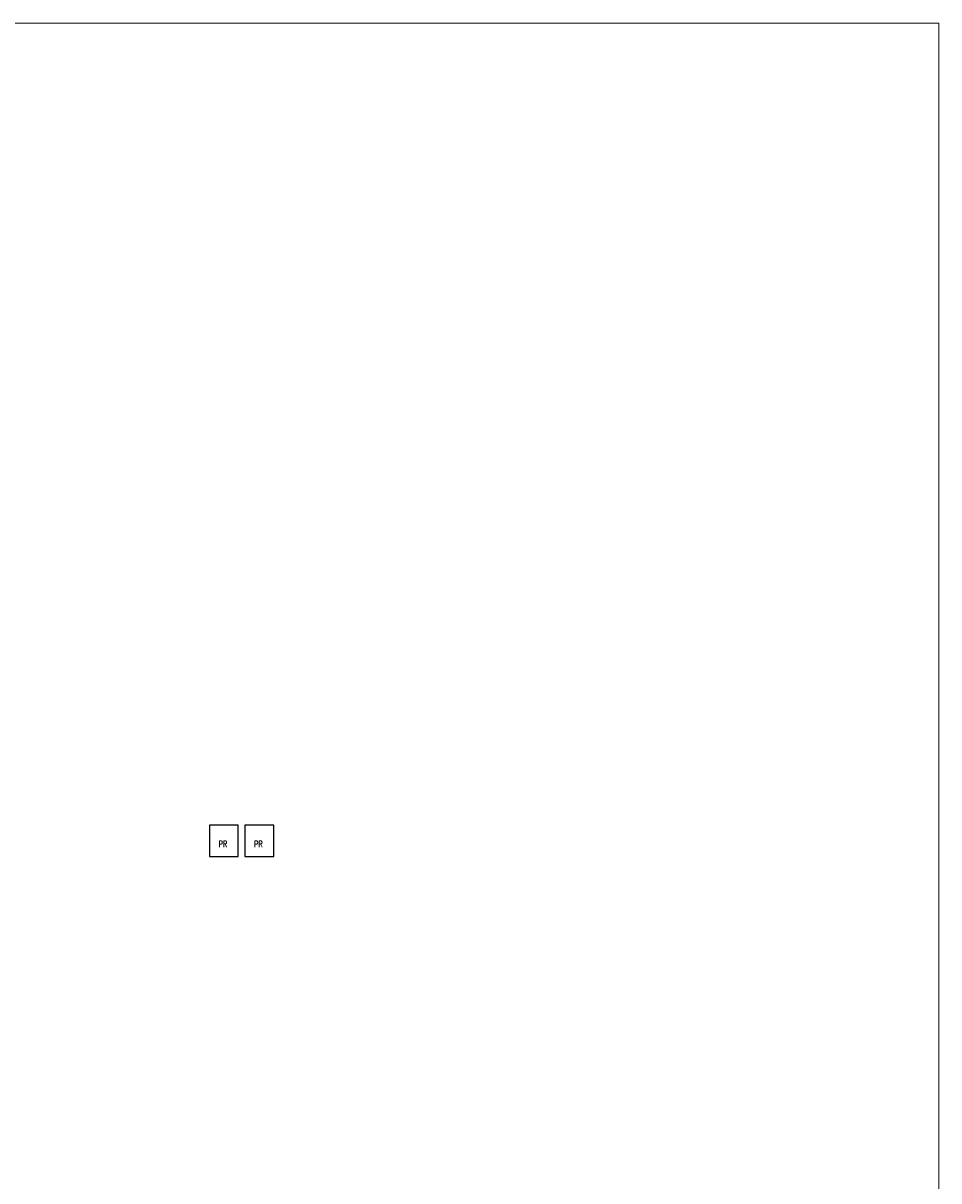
# Model space of a CAD drawing. Extents: x 34439 to 126910, y -74890 to 17912.
# Tile 320 of 322: x 66911 to 68658, y 14816 to 17025. Entities that reach past the tile are written whole.
import ezdxf

# ---------------------------------------------------------------- set-up
doc = ezdxf.new("R2010")
doc.units = 0
doc.header["$MEASUREMENT"] = 0
doc.layers.add('__LT_konstrukcja', color=12, linetype='Continuous')
doc.layers.add('A-ARM', color=1, linetype='Continuous', lineweight=15)
doc.styles.add('SIMPLEX', font='SIMPLEX.shx', dxfattribs={"width": 0.6})

msp = doc.modelspace()

# ---------------------------------------------------------------- linework, layer by layer
at = {"layer": '__LT_konstrukcja', "lineweight": 18, "ltscale": 50}
msp.add_lwpolyline([(65164.8, 17024.8), (68657.8, 17024.8), (68657.8, 12299.5), (65164.8, 12299.5)], close=True, dxfattribs=at)
at = {"layer": 'A-ARM', "lineweight": 25, "ltscale": 50}
for points in [[(67266.5, 15435), (67321.5, 15435), (67321.5, 15495), (67266.5, 15495)], [(67334.1, 15435), (67389.1, 15435), (67389.1, 15495), (67334.1, 15495)]]:
    msp.add_lwpolyline(points, close=True, dxfattribs=at)

# ---------------------------------------------------------------- texts
at = {"layer": 'A-ARM', "lineweight": 25, "ltscale": 50, "char_height": 12.5, "attachment_point": 5, "style": 'SIMPLEX'}
for insert in [(67292.3, 15458.9), (67359.9, 15458.9)]:
    msp.add_mtext('{\\A1;PR}', dxfattribs=dict(at, insert=insert))

doc.saveas('drawing.dxf')
